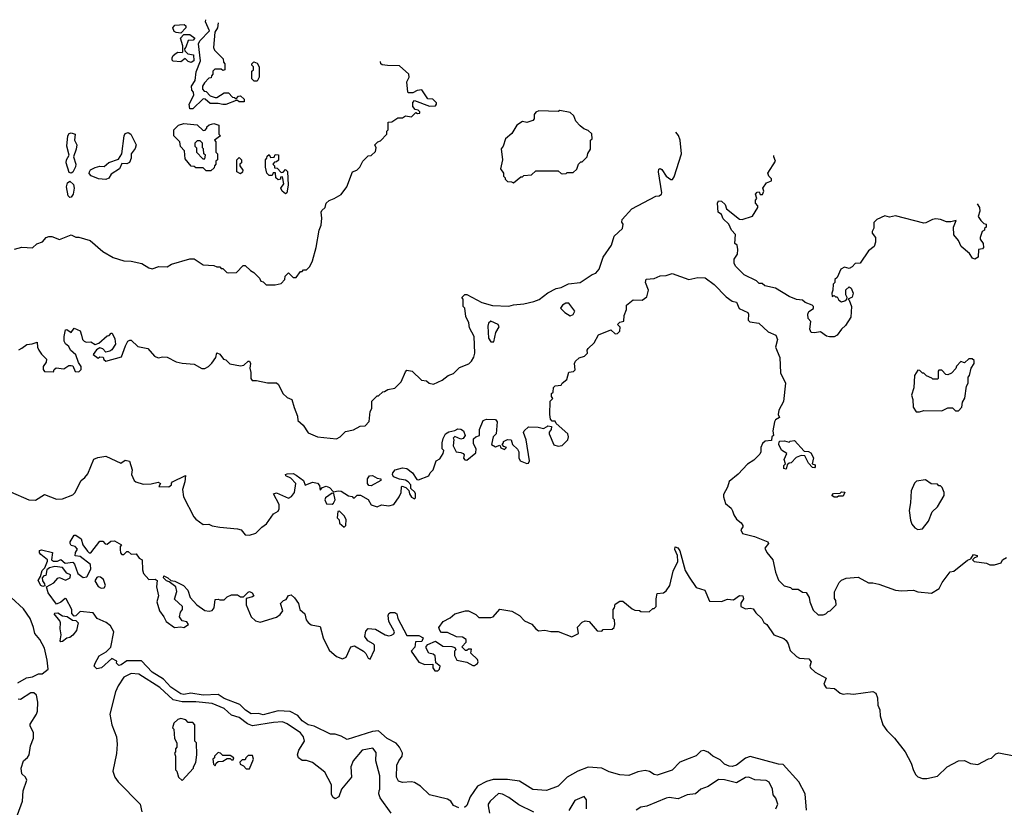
# Model space of a CAD drawing. Extents: x 2210602 to 2357277, y 510288 to 673808.
# Tile 388 of 464: x 2289090 to 2295661, y 666114 to 671369. Entities that reach past the tile are written whole.
import ezdxf

# ---------------------------------------------------------------- set-up
doc = ezdxf.new("R2010")
doc.units = 0

msp = doc.modelspace()

# ---------------------------------------------------------------- linework, layer by layer
at = {"layer": '0CON05XD'}
for points in [[(2290415, 671349.2), (2290411.2, 671315), (2290392.5, 671285), (2290383.9, 671183.9), (2290390, 671165), (2290448.3, 671108.3), (2290450, 671085), (2290460, 671075), (2290460, 671035), (2290445, 671030), (2290435, 671040), (2290391.7, 671038.3), (2290380, 671025), (2290380, 671005), (2290370, 670995), (2290368.3, 670981.7), (2290351.7, 670978.3), (2290323, 670947), (2290310, 670925), (2290310, 670905), (2290321.7, 670891.7), (2290335, 670890), (2290361.7, 670861.7), (2290395, 670850), (2290405, 670850), (2290455, 670880), (2290485, 670880), (2290511.7, 670851.7), (2290525, 670850), (2290535, 670840), (2290551.7, 670858.3), (2290565, 670860), (2290588.3, 670838.3), (2290588.3, 670821.7), (2290555, 670820), (2290545, 670830), (2290535, 670830), (2290466.4, 670803.6), (2290445, 670802.5), (2290415, 670810), (2290360.7, 670810.7), (2290328.3, 670838.3), (2290315, 670840), (2290246.1, 670773.9), (2290225, 670773.3), (2290222.5, 670805), (2290252.5, 670865), (2290250, 670885), (2290238.3, 670898.3), (2290237.5, 670925), (2290262.5, 670962.5), (2290268.3, 671021.7), (2290297.5, 671095), (2290283, 671207), (2290291.7, 671228.3), (2290357.5, 671295), (2290331.2, 671355), (2290331.8, 671369)], [(2290165, 671280), (2290135, 671282.5), (2290120.7, 671290.7), (2290112.5, 671315), (2290125, 671332.5), (2290187.5, 671337.5), (2290198.3, 671328.3), (2290200, 671315), (2290165, 671280)], [(2290235, 671082.5), (2290215, 671090), (2290195, 671110), (2290165, 671087.5), (2290115, 671092.5), (2290108.3, 671098.3), (2290107.5, 671115), (2290115, 671130), (2290133.9, 671146.1), (2290145, 671152.5), (2290175, 671150), (2290180, 671155), (2290180, 671195), (2290162.5, 671245), (2290185, 671270), (2290225, 671270), (2290260, 671245), (2290247, 671233), (2290215, 671230), (2290200, 671185), (2290190, 671175), (2290191.7, 671161.7), (2290211.7, 671141.7), (2290250, 671135), (2290252.5, 671095), (2290235, 671082.5)], [(2289055, 669837.5), (2289105, 669852.5), (2289175, 669847.5), (2289205, 669873.3), (2289242.3, 669887.7), (2289267.5, 669915), (2289285, 669923.3), (2289305, 669922.5), (2289355, 669903.3), (2289435, 669933.3), (2289465, 669917.5), (2289485, 669917.5), (2289560, 669895), (2289645, 669822.5), (2289715, 669782.5), (2289785, 669760), (2289835, 669757.5), (2289905, 669742.5), (2289953.3, 669713.3), (2289975, 669707.5), (2290018.3, 669721.7), (2290075, 669720), (2290103, 669737), (2290225, 669772.5), (2290255, 669772.5), (2290315, 669732.5), (2290385, 669730), (2290405, 669720), (2290425, 669720), (2290435, 669710), (2290445, 669710), (2290473, 669683), (2290485, 669680), (2290537, 669683), (2290581.7, 669728.3), (2290595, 669730), (2290630, 669695), (2290653, 669683), (2290690, 669645), (2290700, 669625), (2290715, 669620), (2290735, 669600), (2290795, 669600), (2290835, 669610), (2290860, 669635), (2290863, 669657), (2290885, 669680), (2290915, 669650), (2290935, 669650), (2290965, 669690), (2290975, 669690), (2290985, 669700), (2291005, 669700), (2291027, 669723), (2291045, 669760), (2291068.3, 669848.3), (2291090, 669965), (2291101.7, 669998.3), (2291107.5, 670045), (2291102.5, 670085), (2291107.5, 670095), (2291130, 670115), (2291136.7, 670145), (2291155, 670163.8), (2291190, 670175), (2291235, 670202.5), (2291272.5, 670255), (2291312.5, 670355), (2291340, 670365), (2291360, 670385), (2291380, 670425), (2291415, 670460), (2291435, 670462.5), (2291465, 670490), (2291470, 670515), (2291460, 670535), (2291480, 670555), (2291498.3, 670561.7), (2291540, 670605), (2291540, 670625), (2291550, 670635), (2291550, 670685), (2291575, 670687.5), (2291615, 670713.3), (2291645, 670713.3), (2291665, 670727.5), (2291705, 670720), (2291735, 670750), (2291745, 670742.5), (2291760, 670745), (2291760, 670755), (2291750, 670765), (2291730.7, 670770.7), (2291715, 670790), (2291713, 670817), (2291725, 670830), (2291825, 670792.5), (2291865, 670793.3), (2291872.5, 670805), (2291872.5, 670815), (2291848.3, 670838.3), (2291815, 670840), (2291775, 670900), (2291743, 670897), (2291715, 670880), (2291685, 670880), (2291680, 670885), (2291673.3, 670955), (2291690, 670985), (2291687.5, 671005), (2291625, 671060.2), (2291545, 671063.3), (2291508.3, 671068.3), (2291500, 671075), (2291498.1, 671090.5)], [(2290675, 670960), (2290655, 670960), (2290640, 670975), (2290640, 671025), (2290650, 671035), (2290650, 671055), (2290640, 671065), (2290640, 671075), (2290652.5, 671087.5), (2290675, 671080), (2290687.5, 671055), (2290687.5, 670985), (2290675, 670960)], [(2292385, 670280), (2292435, 670320), (2292445, 670320), (2292455, 670330), (2292507, 670333), (2292535, 670360), (2292685, 670360), (2292703, 670343), (2292715, 670340), (2292737, 670343), (2292745, 670350), (2292785, 670350), (2292808.3, 670371.7), (2292820, 670405), (2292835, 670420), (2292845, 670420), (2292877, 670453), (2292883, 670477), (2292900, 670505), (2292900, 670565), (2292910, 670575), (2292908.3, 670608.3), (2292885, 670630), (2292855, 670640), (2292831.7, 670661.7), (2292801.7, 670691.7), (2292788.3, 670728.3), (2292765, 670750), (2292695, 670762.5), (2292685, 670757.5), (2292555, 670760), (2292535, 670752.5), (2292523.6, 670736.4), (2292523, 670707), (2292515, 670697.5), (2292475, 670682.5), (2292445, 670690), (2292407.5, 670665), (2292375, 670610), (2292332.5, 670575), (2292317.5, 670525), (2292303, 670507), (2292312.5, 670435), (2292300, 670375), (2292320, 670345), (2292320, 670325), (2292330, 670315), (2292330, 670305), (2292345, 670290), (2292371.7, 670288.3), (2292385, 670280)], [(2290365, 670360), (2290335, 670360), (2290315, 670380), (2290265, 670380), (2290255, 670390), (2290235, 670392.5), (2290195, 670440), (2290190, 670495), (2290163, 670523), (2290160, 670555), (2290120, 670595), (2290120, 670635), (2290150, 670665), (2290185, 670677.5), (2290275, 670667.5), (2290315, 670630), (2290328.3, 670631.7), (2290340, 670645), (2290340, 670655), (2290355, 670667.5), (2290385, 670677.5), (2290420, 670665), (2290420, 670605), (2290430, 670595), (2290390, 670565), (2290400, 670555), (2290400, 670485), (2290410, 670475), (2290410, 670435), (2290400, 670425), (2290400, 670405), (2290390, 670395), (2290388.3, 670381.7), (2290365, 670360)], [(2289085, 669167.5), (2289105, 669176.7), (2289137.7, 669202.3), (2289174.2, 669205.8), (2289206.7, 669216.7), (2289210, 669185), (2289219.2, 669165), (2289236.7, 669136.7), (2289270, 669105), (2289267.5, 669085), (2289247.5, 669055), (2289247.5, 669035), (2289255, 669022.5), (2289315, 669020), (2289320, 669035), (2289333, 669047), (2289385, 669040), (2289418.3, 669061.7), (2289435, 669062.5), (2289445, 669060), (2289461.7, 669021.7), (2289485, 669020), (2289500, 669035), (2289500, 669055), (2289482.5, 669082.5), (2289465, 669132.5), (2289430, 669165), (2289419.3, 669189.3), (2289396.4, 669206.4), (2289387.5, 669225), (2289387.5, 669255), (2289395, 669300), (2289405, 669302.5), (2289435, 669282.5), (2289455, 669310), (2289495, 669292.5), (2289503.3, 669265), (2289510, 669235), (2289520, 669225), (2289535, 669217.5), (2289565, 669218.8), (2289595, 669202.5), (2289618.8, 669211.2), (2289675, 669260), (2289688.3, 669261.7), (2289701.7, 669278.3), (2289708.3, 669278.3), (2289725, 669240), (2289728.8, 669205), (2289705, 669167.5), (2289692.5, 669157.5), (2289665, 669150), (2289645, 669172.5), (2289625, 669180), (2289603.6, 669166.4), (2289580, 669135), (2289615, 669110), (2289625, 669120), (2289648.3, 669118.3), (2289651.7, 669101.7), (2289665, 669090), (2289769.3, 669120.7), (2289796.4, 669193.6), (2289812.5, 669225), (2289825, 669230), (2289835, 669230), (2289878.3, 669188.3), (2289946.2, 669176.2), (2289990, 669125), (2290013.6, 669113.6), (2290045, 669120), (2290075, 669117.5), (2290135, 669087.5), (2290175, 669077.5), (2290255, 669070), (2290305, 669042.5), (2290325, 669042.5), (2290350, 669055), (2290373, 669077), (2290400, 669115), (2290405, 669147.5), (2290425, 669137.5), (2290450, 669105), (2290465, 669100), (2290493.6, 669073.6), (2290565, 669060), (2290585.9, 669064.1), (2290615, 669090), (2290625, 669090), (2290630, 669075), (2290626.2, 669045), (2290633.3, 669015), (2290632.5, 668975), (2290641.7, 668961.7), (2290671.7, 668961.7), (2290745, 668946.7), (2290805, 668946.7), (2290816.7, 668935), (2290847.5, 668875), (2290875, 668847.5), (2290906.7, 668835), (2290921.4, 668781.4), (2290943.8, 668725), (2290947.5, 668695), (2290983, 668663), (2291015, 668612.5), (2291077, 668587), (2291205, 668572.5), (2291230, 668585), (2291265, 668622.5), (2291317, 668633), (2291363, 668657), (2291395, 668660), (2291421.7, 668688.3), (2291430, 668755), (2291440, 668775), (2291440, 668825), (2291475, 668860), (2291485, 668860), (2291513, 668887), (2291525, 668887.5), (2291548.3, 668901.7), (2291595, 668910), (2291637, 668953), (2291665, 669020), (2291675, 669030), (2291710, 669025), (2291773, 668963), (2291805, 668960), (2291823, 668943), (2291851.7, 668938.3), (2291910, 668965), (2291950, 668995), (2291985, 669007.5), (2292025, 669047.5), (2292087, 669073), (2292105, 669090), (2292121.7, 669118.3), (2292127.5, 669145), (2292122.5, 669255), (2292093, 669313), (2292087, 669347), (2292068.3, 669388.3), (2292060, 669445), (2292050, 669455), (2292050, 669505), (2292040, 669515), (2292060, 669535), (2292075, 669536.7), (2292175, 669483.3), (2292245, 669462.5), (2292355, 669457.5), (2292385, 669467.5), (2292455, 669472.5), (2292521.7, 669488.3), (2292557, 669503), (2292615, 669547.5), (2292670, 669575), (2292705, 669582.5), (2292753.6, 669606.4), (2292830, 669615), (2292911.7, 669668.3), (2292935, 669677.5), (2292957.5, 669705), (2292983.3, 669785), (2293040, 669865), (2293057.5, 669925), (2293113.3, 669975), (2293116.7, 670005), (2293108.3, 670018.3), (2293110, 670035), (2293175, 670107.5), (2293335, 670192.5), (2293357, 670193), (2293372.5, 670205), (2293376.2, 670215), (2293352.5, 670355), (2293355, 670372.5), (2293365, 670376.2), (2293375, 670368.8), (2293403.8, 670325), (2293435, 670303.3), (2293446.1, 670303.9), (2293458.3, 670321.7), (2293506.7, 670475), (2293497.5, 670565), (2293486.1, 670596.1), (2293469.8, 670619.7)], [(2289435, 670346), (2289420.6, 670350.6), (2289400, 670415), (2289402.5, 670435), (2289420, 670465), (2289405.6, 670525), (2289411.4, 670595), (2289420.5, 670609.5), (2289435, 670614.3), (2289460, 670605), (2289456.2, 670565), (2289472, 670535), (2289468, 670505), (2289448.8, 670455), (2289465.7, 670405), (2289463.2, 670386.8), (2289445, 670352), (2289435, 670346)], [(2289665, 670303.3), (2289617.3, 670307.3), (2289566.7, 670326.7), (2289553.6, 670343.6), (2289556.2, 670355), (2289563.2, 670366.8), (2289595, 670383.1), (2289625, 670392.9), (2289655, 670388.8), (2289685, 670415.5), (2289750.8, 670439.2), (2289771.8, 670475), (2289786.8, 670593.2), (2289795, 670608.8), (2289815, 670617.5), (2289831.2, 670605), (2289868.8, 670535), (2289861.2, 670508.8), (2289833.3, 670475), (2289833.3, 670445), (2289823.6, 670416.4), (2289805, 670406.7), (2289771.2, 670408.8), (2289755.4, 670374.6), (2289701.5, 670338.5), (2289685, 670312.5), (2289665, 670303.3)], [(2290325, 670440), (2290330, 670465), (2290320, 670475), (2290317, 670507), (2290310, 670515), (2290310, 670545), (2290295, 670560), (2290275, 670560), (2290260, 670545), (2290260, 670525), (2290270, 670515), (2290270, 670485), (2290311.7, 670441.7), (2290325, 670440)], [(2290565, 670340), (2290540, 670355), (2290540, 670435), (2290555, 670450), (2290570, 670435), (2290570, 670415), (2290560, 670405), (2290560, 670395), (2290580, 670365), (2290578.3, 670351.7), (2290565, 670340)], [(2290865, 670207.5), (2290842.5, 670225), (2290832.5, 670245), (2290852.5, 670275), (2290845, 670320), (2290831.7, 670318.3), (2290830, 670305), (2290815, 670300), (2290800, 670315), (2290798.3, 670348.3), (2290781.7, 670348.3), (2290775, 670330), (2290755, 670330), (2290740, 670345), (2290730, 670385), (2290730, 670435), (2290740, 670445), (2290741.7, 670458.3), (2290755, 670470), (2290765, 670450), (2290788.3, 670451.7), (2290795, 670470), (2290818.3, 670468.3), (2290818.3, 670431.7), (2290805, 670420), (2290791.7, 670418.3), (2290780, 670405), (2290790, 670395), (2290791.7, 670381.7), (2290808.3, 670378.3), (2290835, 670350), (2290848.3, 670351.7), (2290865, 670370), (2290877, 670357), (2290881.2, 670265), (2290872.5, 670215), (2290865, 670207.5)], [(2295479.9, 670139.7), (2295496.4, 670116.4), (2295498.3, 670091.7), (2295487.5, 670055), (2295505, 670030), (2295525, 670010), (2295540, 670005), (2295540, 669985), (2295530, 669975), (2295530, 669965), (2295513, 669957), (2295500, 669915), (2295500, 669905), (2295520, 669875), (2295521.7, 669848.3), (2295515, 669840), (2295490, 669835), (2295486.7, 669785), (2295465, 669771.2), (2295448.3, 669778.3), (2295429.5, 669809.5), (2295373.8, 669855), (2295356.7, 669895), (2295324.1, 669934.1), (2295323.3, 669985), (2295340, 670030), (2295305, 670020), (2295275, 670020), (2295235, 670036.7), (2295205, 670040), (2295183, 670037), (2295137, 670013), (2295125, 670012.5), (2294935, 670060), (2294895, 670052.5), (2294865, 670060), (2294810, 670035), (2294790, 670015), (2294791.7, 669978.3), (2294780, 669955), (2294780, 669945), (2294802.5, 669915), (2294802.5, 669885), (2294793.3, 669855), (2294754.1, 669825.9), (2294700, 669745), (2294665, 669743.3), (2294645, 669720), (2294625, 669710), (2294595, 669717.5), (2294570, 669705), (2294545, 669650), (2294530, 669635), (2294530, 669615), (2294520, 669605), (2294517.5, 669565), (2294510, 669545), (2294511.7, 669521.7), (2294525, 669530), (2294535, 669520), (2294545, 669520), (2294557, 669497), (2294575, 669486.7), (2294596.1, 669493.9), (2294610, 669505), (2294612.5, 669515), (2294603.9, 669533.9), (2294603, 669567), (2294625, 669587.5), (2294638.3, 669578.3), (2294652.5, 669545), (2294645, 669517.5), (2294620, 669505), (2294627, 669497), (2294641.2, 669455), (2294636.7, 669385), (2294602.3, 669327.7), (2294575.8, 669304.2), (2294545, 669263.8), (2294525, 669253.8), (2294495, 669254.2), (2294475, 669258), (2294435, 669286.2), (2294395, 669278.8), (2294373, 669283), (2294362.5, 669305), (2294370, 669355), (2294352.5, 669375), (2294350, 669405), (2294357, 669423), (2294387, 669443), (2294387.5, 669455), (2294380, 669465), (2294333, 669483), (2294315, 669497.5), (2294275, 669502.5), (2294225, 669523.3), (2294135, 669577.5), (2294063, 669593), (2294045, 669610), (2294025, 669610), (2294007, 669627), (2293925, 669667.5), (2293867.5, 669725), (2293857.5, 669745), (2293858.3, 669771.7), (2293880, 669805), (2293882.5, 669835), (2293877.5, 669865), (2293862.5, 669875), (2293867.5, 669935), (2293840, 669965), (2293823.3, 670005), (2293785, 670040), (2293775, 670070), (2293752.5, 670085), (2293747.5, 670145), (2293755, 670160), (2293775, 670157.5), (2293797.5, 670135), (2293807, 670107), (2293895, 670037.5), (2293913, 670037), (2293981.7, 670058.3), (2294017.5, 670115), (2294017, 670127), (2294000, 670145), (2294000, 670165), (2294010, 670175), (2294000, 670205), (2294011.7, 670218.3), (2294025, 670220), (2294031.7, 670201.7), (2294048.3, 670201.7), (2294057.5, 670225), (2294050, 670245), (2294075, 670280), (2294107.5, 670295), (2294106.7, 670306.7), (2294090, 670325), (2294082.5, 670345), (2294133.3, 670425), (2294123.3, 670455), (2294124, 670463.4)], [(2289425, 670182.9), (2289413.3, 670195), (2289402.2, 670255), (2289408.5, 670281.5), (2289425, 670292.5), (2289448.5, 670268.5), (2289453.6, 670245), (2289448.1, 670205), (2289435, 670186), (2289425, 670182.9)], [(2289478.5, 668251.5), (2289500, 668295), (2289525.5, 668314.5), (2289545, 668340), (2289585, 668437.5), (2289611.7, 668448.3), (2289665, 668456.2), (2289765, 668411.2), (2289795, 668430), (2289823.3, 668423.3), (2289840, 668365), (2289836.7, 668335), (2289853.8, 668295), (2289865, 668286.2), (2289915, 668271.2), (2289967.7, 668272.3), (2290015, 668282.5), (2290030, 668275), (2290020, 668255), (2290085, 668253.3), (2290103.3, 668265), (2290103, 668277), (2290110, 668285), (2290197.5, 668327.5), (2290192, 668285), (2290176.2, 668235), (2290184, 668185), (2290252.7, 668052.7), (2290266.1, 668036.1), (2290315, 668001.2), (2290353.6, 668003.6), (2290375, 667993.3), (2290427, 667983), (2290545, 667973.3), (2290567.5, 667965), (2290595, 667933.3), (2290625, 667930), (2290666.1, 667943.9), (2290706.1, 667983.9), (2290737.5, 668005), (2290785, 668072.5), (2290815, 668090), (2290822.5, 668105), (2290822.5, 668135), (2290783.3, 668206.7), (2290805, 668213.3), (2290885, 668176.7), (2290905, 668188.8), (2290923.3, 668215), (2290933.8, 668275), (2290900.3, 668310.3), (2290867.5, 668325), (2290863.3, 668335), (2290875, 668340), (2290915, 668341.2), (2290935, 668331.2), (2290984, 668295), (2290995, 668262.5), (2291045, 668283.3), (2291077, 668277), (2291091.7, 668261.7), (2291095, 668230), (2291111.2, 668248.8), (2291135, 668256.2), (2291158.6, 668248.6), (2291185, 668220), (2291215, 668226.7), (2291235, 668223.3), (2291285, 668192.5), (2291308.3, 668188.3), (2291315, 668180), (2291325, 668180), (2291343, 668197), (2291365, 668197.5), (2291415, 668167.5), (2291435, 668132.5), (2291475, 668120), (2291505, 668132.5), (2291555, 668126.7), (2291587.5, 668135), (2291623.6, 668186.4), (2291636.7, 668215), (2291638.3, 668251.7), (2291643.6, 668256.4), (2291667, 668247), (2291688.3, 668228.3), (2291692.5, 668205), (2291705, 668182.5), (2291725, 668173.3), (2291731.7, 668178.3), (2291732.5, 668205), (2291727, 668217), (2291701.7, 668241.7), (2291700, 668265), (2291682.5, 668285), (2291665, 668296.2), (2291625, 668303.8), (2291585, 668320), (2291577.5, 668335), (2291580, 668345), (2291596.7, 668365), (2291645, 668378.1), (2291675, 668375.7), (2291712.5, 668345), (2291741.7, 668301.7), (2291751.7, 668298.3), (2291820, 668325), (2291830, 668345), (2291850, 668365), (2291870, 668425), (2291895, 668440), (2291917.5, 668475), (2291920, 668495), (2291910, 668505), (2291910, 668545), (2291917.5, 668575), (2291932.5, 668605), (2291955, 668620), (2291995, 668627.5), (2292015, 668640), (2292035, 668637.5), (2292052.5, 668625), (2292062.5, 668595), (2292050, 668575), (2292035, 668570), (2291995, 668587.5), (2291982.5, 668577.5), (2291987.5, 668567.5), (2291982.5, 668525), (2292002.5, 668485), (2292035, 668482.5), (2292050, 668475), (2292057.5, 668465), (2292053, 668443), (2292061.7, 668431.7), (2292075, 668430), (2292135, 668480), (2292137.5, 668505), (2292118.3, 668538.3), (2292118.3, 668571.7), (2292133.9, 668586.1), (2292160, 668595), (2292160, 668635), (2292183.3, 668695), (2292205, 668703.3), (2292265, 668702.5), (2292277.5, 668685), (2292270, 668605), (2292250, 668585), (2292240, 668535), (2292265, 668520), (2292295, 668530), (2292301.7, 668511.7), (2292325, 668502.5), (2292340, 668515), (2292321.7, 668521.7), (2292310, 668535), (2292320, 668545), (2292320, 668555), (2292345, 668567.5), (2292370, 668565), (2292380, 668535), (2292413, 668503), (2292422.5, 668485), (2292422.5, 668445), (2292430, 668425), (2292475, 668407.5), (2292485, 668410), (2292492.5, 668425), (2292471.2, 668565), (2292452.5, 668615), (2292457.5, 668625), (2292485, 668652.5), (2292550.7, 668650.7), (2292585, 668642.5), (2292610, 668655), (2292615, 668660), (2292640, 668655), (2292637.5, 668635), (2292623, 668617), (2292623, 668607), (2292655, 668533.3), (2292685, 668523.3), (2292711.7, 668528.3), (2292747.5, 668565), (2292752.5, 668585), (2292747.5, 668605), (2292670, 668675), (2292665, 668690), (2292645, 668690), (2292633, 668703), (2292627.5, 668735), (2292630, 668825), (2292647.5, 668842.5), (2292640, 668855), (2292640, 668875), (2292650, 668885), (2292653.3, 668915), (2292665, 668926.7), (2292705, 668930), (2292710, 668945), (2292742.5, 668967.5), (2292755, 669017.5), (2292787, 669023), (2292797, 669033), (2292792.5, 669075), (2292799.3, 669090.7), (2292825, 669113.3), (2292860, 669125), (2292880, 669145), (2292877.5, 669165), (2292883.3, 669175), (2292925, 669212.5), (2292952.7, 669267.3), (2293035, 669300), (2293065, 669272.5), (2293080, 669275), (2293095, 669290), (2293097, 669317), (2293080, 669335), (2293095, 669350), (2293121.7, 669358.3), (2293123.6, 669396.4), (2293140, 669435), (2293140, 669465), (2293185, 669500), (2293245, 669497.5), (2293275, 669520), (2293287.5, 669565), (2293267.5, 669615), (2293271.7, 669638.3), (2293325, 669643.3), (2293365, 669660), (2293405, 669662.5), (2293445, 669676.2), (2293555, 669636.7), (2293615, 669650), (2293665, 669647.5), (2293725, 669603.3), (2293805, 669519.4), (2293845, 669490.8), (2293875, 669484), (2293893, 669443), (2293948.8, 669415), (2293954.1, 669404.1), (2293952, 669365), (2293962.7, 669352.7), (2294022.5, 669345), (2294086.4, 669286.4), (2294136.7, 669265), (2294147.5, 669235), (2294133.8, 669185), (2294163.8, 669115), (2294167, 669013), (2294200.8, 668945), (2294188.3, 668821.7), (2294157.5, 668765), (2294152.5, 668735), (2294160, 668715), (2294135, 668700), (2294127.5, 668685), (2294117.5, 668625), (2294120, 668595), (2294110, 668585), (2294108.3, 668561.7), (2294065, 668557.5), (2294048.3, 668541.7), (2294036.7, 668515), (2294036.7, 668485), (2294030, 668470), (2293990.5, 668429.5), (2293947.3, 668402.7), (2293885, 668336.7), (2293825, 668287.5), (2293815, 668250), (2293788.3, 668201.7), (2293787.5, 668185), (2293801.7, 668141.7), (2293839.5, 668109.5), (2293847.5, 668092.5), (2293856.1, 668066.1), (2293875, 668037.5), (2293905, 668012.5), (2293916.2, 667995), (2293916.7, 667985), (2293904, 667965), (2293915, 667940), (2293995, 667920), (2294083.3, 667885), (2294087.5, 667875), (2294063.6, 667843.6), (2294077.5, 667815), (2294117.5, 667765), (2294133.6, 667683.6), (2294155, 667630), (2294193, 667593), (2294235, 667580), (2294245, 667570), (2294285, 667570), (2294315, 667550), (2294338.3, 667548.3), (2294360, 667515), (2294362.5, 667485), (2294385, 667430), (2294418.3, 667398.3), (2294451.7, 667398.3), (2294470, 667405), (2294485, 667420), (2294500, 667425), (2294540, 667465), (2294537.5, 667495), (2294528.3, 667508.3), (2294528.3, 667551.7), (2294560, 667615), (2294575, 667630), (2294605, 667642.5), (2294685, 667650), (2294755, 667612.5), (2294785, 667612.5), (2294825, 667602.5), (2294935, 667562.5), (2294975, 667557.5), (2295055, 667562.5), (2295085, 667552.5), (2295175, 667542.5), (2295227.5, 667575), (2295246.7, 667615), (2295300, 667685), (2295325, 667690), (2295415, 667762.5), (2295438.3, 667771.7), (2295455, 667800), (2295480, 667795), (2295480, 667785), (2295461.7, 667778.3), (2295450, 667765), (2295460, 667755), (2295543.6, 667743.6), (2295565, 667732.5), (2295595, 667732.5), (2295640, 667745), (2295650, 667765), (2295675, 667780)], [(2292765, 669394.3), (2292785, 669402), (2292795.8, 669425), (2292755, 669477.5), (2292735, 669477.5), (2292712.5, 669465), (2292700, 669445), (2292728.8, 669415), (2292765, 669394.3)], [(2292255, 669220), (2292268.9, 669281.1), (2292289.5, 669319.5), (2292282.5, 669335), (2292235, 669358.8), (2292218.8, 669345), (2292214, 669325), (2292220, 669245), (2292235, 669220), (2292255, 669220)], [(2295095, 668752.5), (2295125, 668762.5), (2295245, 668760), (2295285, 668780), (2295315, 668780), (2295335, 668760), (2295355, 668760), (2295377, 668783), (2295383, 668817), (2295397.5, 668845), (2295410, 668925), (2295420, 668945), (2295420, 668985), (2295430, 668995), (2295440, 669045), (2295460, 669075), (2295460, 669095), (2295447, 669107), (2295425, 669107.5), (2295395, 669080), (2295371.7, 669088.3), (2295341.7, 669058.3), (2295338.3, 669041.7), (2295308.3, 669011.7), (2295285, 669000), (2295271.7, 669001.7), (2295245, 669030), (2295225, 669030), (2295220, 669025), (2295220, 668975), (2295215, 668970), (2295185, 668970), (2295178.3, 668978.3), (2295143, 668993), (2295125, 669010), (2295115, 669010), (2295098.3, 669028.3), (2295085, 669030), (2295061.2, 668995), (2295057.7, 668912.3), (2295041.2, 668865), (2295050, 668835), (2295053.8, 668785), (2295073.6, 668753.6), (2295095, 668752.5)], [(2294205, 668370), (2294190, 668375), (2294190, 668395), (2294200, 668405), (2294193.3, 668435), (2294210, 668475), (2294175, 668497.5), (2294157.5, 668535), (2294158.3, 668551.7), (2294162.5, 668557.5), (2294195, 668560), (2294225, 668550), (2294233, 668557), (2294261.7, 668561.7), (2294325, 668490), (2294355, 668487.5), (2294369.3, 668479.3), (2294387.5, 668445), (2294380, 668405), (2294398.3, 668398.3), (2294400, 668385), (2294395, 668380), (2294381.7, 668381.7), (2294355, 668410), (2294329.3, 668459.3), (2294305, 668462.5), (2294271.7, 668448.3), (2294238.3, 668411.7), (2294225, 668410), (2294211.7, 668398.3), (2294205, 668370)], [(2291435, 668260), (2291421.2, 668261.2), (2291412.5, 668275), (2291411.9, 668305), (2291425, 668325.7), (2291445, 668327.1), (2291475, 668310), (2291500, 668305), (2291500, 668295), (2291435, 668260)], [(2295085, 667967.5), (2295115, 667972.5), (2295156.1, 668023.9), (2295180, 668085), (2295215, 668120), (2295260, 668195), (2295260, 668215), (2295247, 668247), (2295235, 668260), (2295225, 668260), (2295215, 668270), (2295173, 668273), (2295135, 668300), (2295075, 668290), (2295063, 668277), (2295038.8, 668225), (2295035.8, 668145), (2295027.1, 668095), (2295035, 668030), (2295045, 668003.8), (2295065, 667980), (2295085, 667967.5)], [(2289028.3, 668218.3), (2289152.5, 668165), (2289195, 668164), (2289255, 668200.8), (2289335, 668169.2), (2289375, 668171.4), (2289445, 668199.2), (2289460, 668215), (2289478.5, 668251.5)], [(2291175, 668137.5), (2291185, 668142.5), (2291196.7, 668165), (2291187.5, 668207.5), (2291175, 668210), (2291130.7, 668179.3), (2291127.5, 668165), (2291138.3, 668138.3), (2291175, 668137.5)], [(2294545, 668182.5), (2294525, 668182.5), (2294510, 668195), (2294521.7, 668208.3), (2294565, 668210), (2294575, 668220), (2294597.5, 668217.5), (2294585, 668190), (2294555, 668190), (2294545, 668182.5)], [(2291255, 667983.8), (2291267.5, 667995), (2291270, 668035), (2291255, 668060), (2291225, 668090), (2291213, 668087), (2291210, 668045), (2291221.7, 668031.7), (2291225, 668010), (2291255, 667983.8)], [(2292021.7, 666111.7), (2291985, 666127.5), (2291967.5, 666155), (2291945, 666168.8), (2291825, 666198.6), (2291765.3, 666255.3), (2291725, 666280), (2291705, 666284.4), (2291645, 666280), (2291618.8, 666288.8), (2291606, 666315), (2291606.9, 666395), (2291620, 666425), (2291643.3, 666455), (2291644.5, 666475), (2291624.5, 666515), (2291602.2, 666542.2), (2291543.7, 666573.7), (2291485, 666623.8), (2291445, 666620), (2291276.4, 666566.4), (2291235, 666590), (2291195, 666603.3), (2291165, 666602.5), (2291055.6, 666655.6), (2291015, 666664.6), (2290975, 666692.2), (2290946.3, 666726.3), (2290895, 666753.5), (2290815, 666757.3), (2290715, 666731.1), (2290685, 666741.2), (2290635, 666736.9), (2290597, 666763), (2290560.4, 666800.4), (2290455, 666840.8), (2290415, 666866.2), (2290315, 666862.7), (2290233.6, 666876.4), (2290185, 666867.3), (2290165, 666870.9), (2290098.1, 666915), (2290050.2, 666970.2), (2289974.2, 667015), (2289902.5, 667092.5), (2289805, 667092.5), (2289766.7, 667065), (2289751.2, 667061.2), (2289737.5, 667075), (2289738.3, 667088.3), (2289705, 667107.5), (2289636.1, 667043.9), (2289605, 667037.5), (2289587.5, 667055), (2289593.3, 667075), (2289621.2, 667125), (2289668.3, 667151.7), (2289698.3, 667181.7), (2289718.6, 667285), (2289695.7, 667325.7), (2289667, 667347), (2289606.7, 667375), (2289580.7, 667410.7), (2289495, 667420), (2289465, 667392.5), (2289455, 667390), (2289438.3, 667408.3), (2289437.5, 667435), (2289400, 667505), (2289393, 667507), (2289365, 667482.5), (2289335, 667470), (2289281.2, 667545), (2289270, 667585), (2289318.3, 667611.7), (2289345, 667642.5), (2289355, 667647.5), (2289395, 667630), (2289427.5, 667645), (2289430, 667665), (2289405, 667677.5), (2289375, 667713.3), (2289325, 667720), (2289288.3, 667711.7), (2289271.7, 667698.3), (2289265, 667660), (2289251.7, 667658.3), (2289240, 667645), (2289242.5, 667625), (2289256.7, 667605), (2289258.3, 667591.7), (2289245, 667587.5), (2289232.5, 667595), (2289213.3, 667626.7), (2289230, 667655), (2289240, 667695), (2289258.3, 667711.7), (2289277, 667757), (2289276.4, 667766.4), (2289230.7, 667800.7), (2289223, 667813), (2289223, 667827), (2289235, 667832.5), (2289310, 667815), (2289302.5, 667765), (2289315, 667756.7), (2289343.3, 667756.7), (2289365, 667767.5), (2289393.6, 667743.6), (2289445, 667750), (2289457, 667737), (2289477.5, 667675), (2289515, 667646.7), (2289538, 667652), (2289565.8, 667704.2), (2289563.6, 667733.6), (2289495, 667787.5), (2289461.7, 667791.7), (2289462.5, 667815), (2289477, 667837), (2289460, 667855), (2289435, 667860), (2289427.5, 667875), (2289427.5, 667885), (2289455, 667930), (2289465, 667930), (2289500, 667905), (2289512.5, 667865), (2289543.6, 667823.6), (2289555, 667812.5), (2289565, 667812.5), (2289625, 667890), (2289645, 667890), (2289661.7, 667871.7), (2289675, 667870), (2289699.3, 667890.7), (2289723, 667893), (2289770, 667865), (2289760, 667855), (2289760, 667835), (2289763, 667813), (2289771.7, 667801.7), (2289785, 667800), (2289805, 667820), (2289815, 667820), (2289835, 667802.5), (2289867.5, 667805), (2289887, 667777), (2289906.7, 667765), (2289909.3, 667699.3), (2289917.5, 667675), (2289953.3, 667633.3), (2289995, 667637.5), (2290007, 667627), (2290003.3, 667585), (2290017.5, 667525), (2290006.7, 667485), (2290023.3, 667425), (2290053.3, 667385), (2290067.5, 667355), (2290124.1, 667314.1), (2290165, 667318.8), (2290186.1, 667313.9), (2290217.5, 667335), (2290205, 667352.5), (2290175, 667357.5), (2290157.5, 667385), (2290163, 667417), (2290177, 667433), (2290177.5, 667455), (2290123, 667503), (2290140, 667555), (2290132.5, 667585), (2290088.3, 667618.3), (2290070, 667625), (2290050, 667645), (2290051.7, 667658.3), (2290080, 667645), (2290098.3, 667628.3), (2290125, 667623.3), (2290183.3, 667595), (2290213.6, 667563.6), (2290227.5, 667515), (2290272.5, 667465), (2290325, 667427.5), (2290355, 667423.3), (2290375, 667427.5), (2290387.5, 667445), (2290395, 667500), (2290415, 667502.5), (2290425, 667497.5), (2290455, 667497.5), (2290475, 667517.5), (2290505, 667532.5), (2290545, 667532.5), (2290565, 667517.5), (2290585, 667517.5), (2290615, 667550), (2290625, 667553.3), (2290642.5, 667545), (2290652.5, 667525), (2290645, 667517.5), (2290602.5, 667507.5), (2290602.5, 667465), (2290635.9, 667385.9), (2290665, 667358.8), (2290695, 667350), (2290805, 667383.3), (2290829.5, 667400.5), (2290847.5, 667425), (2290830, 667475), (2290850, 667495), (2290868.3, 667501.7), (2290885, 667527.5), (2290901.7, 667531.7), (2290925, 667512.5), (2290950, 667475), (2290960, 667435), (2290992.5, 667405), (2291003.3, 667365), (2291015, 667346.7), (2291035, 667331.2), (2291095, 667320), (2291116.2, 667245), (2291155, 667162.5), (2291205, 667120), (2291245, 667103.8), (2291270, 667115), (2291300, 667185), (2291325, 667192.5), (2291385.9, 667155.9), (2291400.5, 667140.5), (2291415, 667110), (2291428.3, 667101.7), (2291457.5, 667165), (2291457.5, 667195), (2291450, 667205), (2291414, 667224), (2291394.2, 667254.2), (2291400.5, 667289.5), (2291415, 667306.7), (2291465, 667302), (2291530, 667265), (2291555, 667257.5), (2291571.7, 667261.7)], [(2291571.7, 667261.7), (2291588.3, 667271.7), (2291592.5, 667285), (2291553.6, 667353.6), (2291550, 667395), (2291553.6, 667406.4), (2291565, 667413.3), (2291595, 667413.3), (2291606.2, 667405), (2291613.3, 667375), (2291675, 667260), (2291755, 667260), (2291782.5, 667245), (2291775, 667220), (2291731.7, 667218.3), (2291727, 667183), (2291702.5, 667155), (2291755, 667082.5), (2291795, 667067.5), (2291848.3, 667068.3), (2291847.5, 667045), (2291860, 667025), (2291880, 667025), (2291892.5, 667035), (2291897.5, 667055), (2291868.3, 667078.3), (2291862.5, 667125), (2291850, 667135), (2291821.7, 667141.7), (2291802.5, 667175), (2291803, 667187), (2291815, 667200), (2291865, 667222.5), (2291915, 667190), (2291975, 667186.7), (2291995, 667180), (2292000, 667165), (2291992.5, 667155), (2291993, 667127), (2292007, 667097), (2292075, 667082.5), (2292115, 667060), (2292125, 667060), (2292146.4, 667073.6), (2292150, 667085), (2292145, 667100), (2292101.7, 667141.7), (2292105, 667170), (2292085, 667170), (2292075, 667160), (2292065, 667160), (2292040, 667185), (2292070, 667215), (2292070, 667235), (2292045, 667250), (2292005, 667252.5), (2291945, 667280), (2291905, 667280), (2291893.3, 667293.3), (2291887.5, 667315), (2291916.7, 667355), (2291962.3, 667377.7), (2291995, 667405.8), (2292065, 667425.8), (2292085, 667426), (2292135, 667400), (2292155, 667380), (2292235, 667380), (2292250, 667385), (2292293.6, 667436.4), (2292375, 667424), (2292426.2, 667395), (2292458.8, 667358.8), (2292507.3, 667337.3), (2292534.1, 667304.1), (2292552.5, 667292.5), (2292595, 667296), (2292635, 667286.2), (2292685, 667288), (2292775, 667252.5), (2292820, 667275), (2292813, 667317), (2292845, 667350), (2292865, 667357.5), (2292890, 667355), (2292945, 667292.5), (2292975, 667290), (2292985, 667300), (2293045, 667302.5), (2293056.7, 667315), (2293062.5, 667335), (2293060, 667365), (2293050, 667375), (2293050, 667435), (2293060, 667445), (2293065, 667470), (2293095, 667490), (2293115, 667490), (2293178.3, 667438.3), (2293195, 667430), (2293227, 667427), (2293235, 667420), (2293291.7, 667418.3), (2293315, 667440), (2293325, 667440), (2293337.5, 667455), (2293337.5, 667505), (2293345, 667540), (2293387.5, 667545), (2293405, 667557.5), (2293428.8, 667595), (2293450.6, 667689.4), (2293482, 667755), (2293481.2, 667795), (2293462, 667835), (2293465, 667852.5), (2293483.3, 667845), (2293496, 667825), (2293530.8, 667695), (2293559.3, 667650.7), (2293605, 667580), (2293663, 667563), (2293695, 667490), (2293775, 667487.5), (2293815, 667502.5), (2293855, 667497.5), (2293895, 667526.7), (2293915.6, 667525.6), (2293920, 667505), (2293903, 667477), (2293902.5, 667455), (2293935, 667437.5), (2293965, 667443.3), (2293985, 667437.5), (2294002.3, 667412.3), (2294042.5, 667375), (2294057, 667347), (2294076.2, 667335), (2294124.1, 667264.1), (2294189.5, 667239.5), (2294205, 667227.5), (2294218.8, 667205), (2294231.2, 667161.2), (2294275, 667120), (2294295, 667108.8), (2294357.5, 667105), (2294372.5, 667085), (2294363.3, 667055), (2294367.5, 667045), (2294400, 667015), (2294472.5, 666975), (2294457.1, 666935), (2294471.5, 666911.5), (2294528, 666908), (2294565, 666876.7), (2294585, 666868.8), (2294615, 666873.8), (2294655, 666870), (2294785, 666886.2), (2294805, 666876.2), (2294814.2, 666845), (2294818, 666795), (2294830.8, 666765), (2294832, 666725), (2294850, 666665), (2294876.3, 666626.3), (2294928.8, 666575), (2294998.8, 666485), (2295039.5, 666409.5), (2295055, 666360), (2295071.7, 666331.7), (2295085, 666317.5), (2295115, 666306.7), (2295145, 666306.7), (2295215, 666322.5), (2295280, 666385), (2295355.9, 666424.1), (2295395, 666426.2), (2295435, 666406.2), (2295485, 666400), (2295555, 666437.5), (2295575, 666442.5), (2295605, 666470), (2295625, 666477.5), (2295727, 666457)], [(2289635, 667576.7), (2289655, 667577.5), (2289662.5, 667595), (2289650, 667635), (2289629.3, 667649.3), (2289615, 667652.5), (2289605, 667647.5), (2289592.5, 667625), (2289615, 667587.5), (2289635, 667576.7)], [(2289077.5, 666945), (2289135, 666978), (2289175.8, 666984.2), (2289215, 667003.8), (2289240, 667005), (2289280, 667035), (2289273.6, 667096.4), (2289255.7, 667175), (2289225, 667234), (2289190.8, 667275), (2289182, 667315), (2289161.2, 667375), (2289115, 667437.5), (2289032.5, 667515)], [(2289365, 667217.5), (2289360, 667225), (2289367.5, 667265), (2289360, 667305), (2289363.3, 667345), (2289358.8, 667358.8), (2289320, 667405), (2289325, 667410), (2289345, 667412.5), (2289375, 667392.5), (2289407, 667387), (2289443, 667363), (2289465, 667360), (2289480, 667345), (2289470, 667295), (2289445, 667262), (2289425, 667246.7), (2289405, 667243.3), (2289375, 667220), (2289365, 667217.5)], [(2291488.8, 666225), (2291493.3, 666235), (2291493.8, 666325), (2291468, 666425), (2291469.7, 666479.7), (2291447.9, 666507.9), (2291376.7, 666495), (2291315.9, 666424.1), (2291301.2, 666385), (2291303.8, 666315), (2291237.5, 666235), (2291220, 666185), (2291195, 666171.2), (2291181.2, 666181.2), (2291171.2, 666201.2), (2291171.2, 666265), (2291127.7, 666347.7), (2291045, 666413.8), (2291005, 666426.2), (2290975, 666426.7), (2290950, 666445), (2290944.2, 666465), (2290952.5, 666495), (2290990, 666555), (2290984.3, 666585), (2290965, 666610.8), (2290875, 666671.5), (2290845, 666683.6), (2290785, 666680), (2290645, 666657.1), (2290610.9, 666670.9), (2290555, 666714.5), (2290505, 666730), (2290455, 666773.2), (2290375, 666806.5), (2290265, 666817.6), (2290175, 666817.1), (2290115, 666831.6), (2290025, 666912.7), (2289885, 667002.1), (2289833.5, 667006.5), (2289785, 666981.5), (2289747.3, 666925), (2289729.6, 666885), (2289692.2, 666735), (2289705.5, 666665.5), (2289737.1, 666585), (2289741.4, 666535), (2289737.3, 666472.7), (2289712, 666355), (2289726, 666315), (2289748, 666285), (2289894.2, 666135), (2289906, 666085)], [(2289075.8, 666065), (2289108.1, 666155), (2289114, 666225), (2289137.5, 666295), (2289130, 666315), (2289105, 666337.5), (2289099.4, 666375), (2289115, 666424), (2289143, 666447), (2289154.4, 666465), (2289163.3, 666525), (2289183.1, 666575), (2289182.5, 666612.5), (2289160, 666655), (2289160.5, 666669.5), (2289203.3, 666735), (2289210, 666755), (2289212.5, 666815), (2289201.7, 666861.7), (2289185, 666877.5), (2289165, 666877.5), (2289095, 666832.5), (2289080, 666835)], [(2290175, 666292.5), (2290250, 666375), (2290250, 666385), (2290267, 666413), (2290272.5, 666465), (2290270, 666545), (2290260, 666555), (2290260, 666665), (2290245, 666680), (2290215, 666680), (2290198.3, 666698.3), (2290165, 666707.5), (2290145, 666700), (2290120, 666675), (2290110, 666645), (2290120, 666635), (2290123, 666573), (2290140, 666545), (2290140, 666515), (2290130, 666505), (2290130, 666485), (2290122.5, 666475), (2290130, 666455), (2290130, 666365), (2290140, 666355), (2290150, 666315), (2290175, 666292.5)], [(2294342, 666095), (2294331.4, 666205), (2294290.5, 666285), (2294185, 666399.2), (2294155, 666402), (2293965, 666453.6), (2293935, 666443.3), (2293874.7, 666395.3), (2293845, 666387.3), (2293825, 666388.8), (2293795, 666401.1), (2293765, 666431.5), (2293717.1, 666455), (2293685, 666482.5), (2293655, 666492.5), (2293635, 666488.8), (2293605, 666458.8), (2293559.2, 666440.8), (2293495, 666416.2), (2293445, 666362), (2293345, 666328.8), (2293325, 666334), (2293294.1, 666354.1), (2293265, 666358.8), (2293215, 666351.2), (2293155, 666327.5), (2293095, 666330), (2293025, 666350), (2292976.1, 666376.1), (2292885, 666381.1), (2292815.4, 666354.6), (2292745, 666315.7), (2292683.8, 666255), (2292605, 666227.5), (2292515, 666234), (2292425, 666287.8), (2292345, 666300), (2292249.7, 666300.3), (2292205, 666285.7), (2292146.2, 666255), (2292096.6, 666183.4), (2292075, 666127.5), (2292058, 666112)], [(2290395, 666390), (2290401.7, 666408.3), (2290415, 666420), (2290447, 666423), (2290475, 666440), (2290495, 666440), (2290505, 666430), (2290515, 666430), (2290520, 666445), (2290495, 666460), (2290445, 666460), (2290430, 666475), (2290415, 666480), (2290390, 666455), (2290390, 666445), (2290380, 666435), (2290383, 666403), (2290395, 666390)], [(2290625, 666370), (2290650, 666435), (2290645, 666460), (2290615, 666460), (2290600, 666445), (2290595, 666430), (2290575, 666430), (2290560, 666415), (2290561.7, 666401.7), (2290585, 666390), (2290601.7, 666371.7), (2290625, 666370)], [(2294137.5, 666105), (2294150, 666135), (2294136.4, 666176.4), (2294118.3, 666198.3), (2294113.3, 666235), (2294093, 666283), (2294073, 666293), (2293997, 666297), (2293956.1, 666316.1), (2293935, 666313.3), (2293875, 666278), (2293795, 666297.5), (2293755, 666298.8), (2293685, 666253.3), (2293635, 666236.2), (2293600, 666205), (2293545, 666197.5), (2293485, 666170), (2293425, 666180), (2293405, 666176.2), (2293275, 666121.2), (2293235, 666116.2), (2293203.8, 666095)], [(2291570, 666075), (2291495, 666177.5), (2291486.4, 666203.6), (2291488.8, 666225)], [(2292520.9, 666080.9), (2292421.3, 666131.3), (2292355, 666180), (2292311.7, 666201.7), (2292285, 666205.7), (2292230, 666155), (2292216.2, 666135), (2292216.2, 666125), (2292226.7, 666075)], [(2292873.8, 666105), (2292872.5, 666165), (2292857, 666187), (2292795, 666160), (2292755, 666093.3)]]:
    msp.add_lwpolyline(points, dxfattribs=at)

doc.saveas('drawing.dxf')
